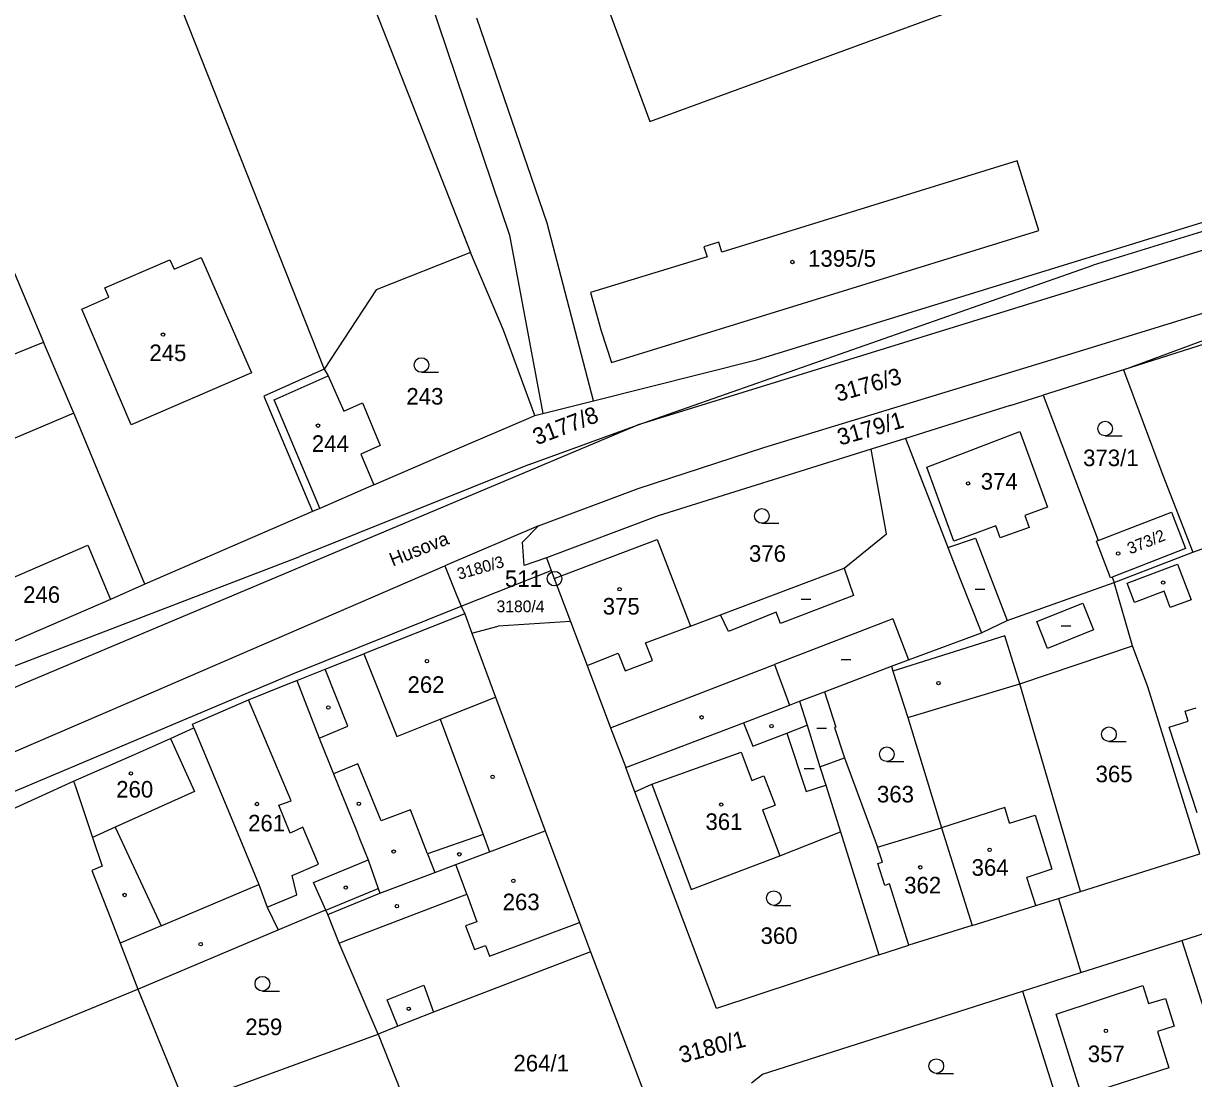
# Model space of a CAD drawing. Extents: x -736345 to -729997, y -1130177 to -1122501.
# Drawn here: x -733663.1 to -733543.1, y -1126442 to -1126333.8 of the extents above; entities that cross this region are included whole.
import ezdxf

# ---------------------------------------------------------------- set-up
doc = ezdxf.new("R2010")
doc.units = 0
for name, color, linetype in [('Vrstva 1', 7, 'Continuous'), ('Vrstva 15', 7, 'Continuous'), ('Vrstva 17', 7, 'Continuous'), ('Vrstva 18', 7, 'Continuous'), ('Vrstva 19', 7, 'Continuous'), ('Vrstva 25', 7, 'Continuous'), ('Vrstva 4', 7, 'Continuous')]:
    doc.layers.add(name, color=color, linetype=linetype)

msp = doc.modelspace()

# ---------------------------------------------------------------- linework, layer by layer
at = {"layer": 'Vrstva 1'}
for points in [[(-733650.98, -1126271.31), (-733617.23, -1126357.32)], [(-733667.48, -1126280.22), (-733632.24, -1126369.28)], [(-733624.24, -1126322.89), (-733613.23, -1126355.53)], [(-733598.85, -1126343.88), (-733551.41, -1126326.48)], [(-733604.03, -1126329.75), (-733598.85, -1126343.88)], [(-733609.38, -1126354.29), (-733616.58, -1126333.27)], [(-733587.9, -1126368.33), (-733479.31, -1126334.83)], [(-733496.98, -1126341.24), (-733553.39, -1126358.62)], [(-733561.18, -1126347.92), (-733591.46, -1126357.27)], [(-733558.98, -1126355.06), (-733561.18, -1126347.92)], [(-733550.28, -1126369.36), (-733498.39, -1126350.17)], [(-733667.57, -1126350.99), (-733660.99, -1126366.52)], [(-733604.61, -1126372.52), (-733609.38, -1126354.29)], [(-733613.23, -1126355.53), (-733609.82, -1126373.82)], [(-733602.78, -1126368.58), (-733558.98, -1126355.06)], [(-733591.77, -1126356.26), (-733593.3, -1126356.73)], [(-733593.3, -1126356.73), (-733592.98, -1126357.76)], [(-733591.46, -1126357.27), (-733591.77, -1126356.26)], [(-733654.72, -1126360.92), (-733648.04, -1126358.06)], [(-733648.04, -1126358.06), (-733647.61, -1126359.02)], [(-733647.61, -1126359.02), (-733644.82, -1126357.81)], [(-733644.82, -1126357.81), (-733639.67, -1126369.64)], [(-733617.23, -1126357.32), (-733626.89, -1126361.15)], [(-733613.83, -1126365.28), (-733617.23, -1126357.32)], [(-733592.98, -1126357.76), (-733604.93, -1126361.4)], [(-733542.21, -1126357.1), (-733600.14, -1126375.03)], [(-733555.25, -1126367.56), (-733523.53, -1126357.78)], [(-733600.14, -1126375.03), (-733553.39, -1126358.62)], [(-733654.3, -1126361.9), (-733654.72, -1126360.92)], [(-733626.89, -1126361.15), (-733632.24, -1126369.28)], [(-733604.93, -1126361.4), (-733603.82, -1126365.33)], [(-733657.07, -1126363.11), (-733654.3, -1126361.9)], [(-733652.01, -1126374.97), (-733657.07, -1126363.11)], [(-733610.64, -1126374.03), (-733613.83, -1126365.28)], [(-733603.82, -1126365.33), (-733602.78, -1126368.58)], [(-733671.48, -1126370.75), (-733660.99, -1126366.52)], [(-733657.89, -1126373.79), (-733660.99, -1126366.52)], [(-733540.41, -1126366.2), (-733550.28, -1126369.36)], [(-733587.14, -1126377.32), (-733555.25, -1126367.56)], [(-733604.61, -1126372.52), (-733587.9, -1126368.33)], [(-733639.67, -1126369.64), (-733652.01, -1126374.97)], [(-733632.24, -1126369.28), (-733638.41, -1126372.04)], [(-733632.24, -1126369.28), (-733631.81, -1126369.97)], [(-733631.81, -1126369.97), (-733630.22, -1126373.58)], [(-733550.28, -1126369.36), (-733558.53, -1126371.95)], [(-733550.28, -1126369.36), (-733546.26, -1126380.14)], [(-733638.41, -1126372.04), (-733633.43, -1126383.87)], [(-733609.82, -1126373.82), (-733604.61, -1126372.52)], [(-733561.89, -1126373), (-733558.53, -1126371.95)], [(-733558.53, -1126371.95), (-733552.87, -1126386.85)], [(-733630.22, -1126373.58), (-733628.29, -1126372.73)], [(-733628.29, -1126372.73), (-733626.49, -1126377.12)], [(-733561.89, -1126373), (-733572.64, -1126376.37)], [(-733657.89, -1126373.79), (-733669.36, -1126378.65)], [(-733657.76, -1126374.1), (-733657.89, -1126373.79)], [(-733650.6, -1126391.34), (-733657.76, -1126374.1)], [(-733618.83, -1126377.54), (-733611.25, -1126374.3)], [(-733611.25, -1126374.3), (-733610.64, -1126374.03)], [(-733610.64, -1126374.03), (-733609.82, -1126373.82)], [(-733662.88, -1126401.46), (-733600.14, -1126375.03)], [(-733611.22, -1126379.04), (-733600.14, -1126375.03)], [(-733626.49, -1126377.12), (-733628.46, -1126378)], [(-733600.04, -1126381.52), (-733587.14, -1126377.32)], [(-733572.64, -1126376.37), (-733576.14, -1126377.47)], [(-733572.64, -1126376.37), (-733568.45, -1126387.18)], [(-733628.46, -1126378), (-733627.12, -1126381.14)], [(-733627.12, -1126381.14), (-733618.83, -1126377.54)], [(-733576.14, -1126377.47), (-733598, -1126384.31)], [(-733574.57, -1126386.15), (-733576.14, -1126377.47)], [(-733611.22, -1126379.04), (-733634.72, -1126388.5)], [(-733546.26, -1126380.14), (-733543.18, -1126388.05)], [(-733627.12, -1126381.14), (-733632.66, -1126383.57)], [(-733610.27, -1126385.34), (-733600.04, -1126381.52)], [(-733633.43, -1126383.87), (-733650.6, -1126391.34)], [(-733632.66, -1126383.57), (-733633.43, -1126383.87)], [(-733598, -1126384.31), (-733609.45, -1126388.61)], [(-733552.87, -1126386.85), (-733545.37, -1126383.94)], [(-733545.37, -1126383.94), (-733543.92, -1126387.68)], [(-733610.27, -1126385.34), (-733619.87, -1126389.45)], [(-733611.9, -1126387.03), (-733610.27, -1126385.34)], [(-733608.64, -1126390.75), (-733598.1, -1126386.75)], [(-733598.1, -1126386.75), (-733594.68, -1126395.63)], [(-733578.91, -1126389.68), (-733574.57, -1126386.15)], [(-733552.87, -1126386.85), (-733553.05, -1126386.91)], [(-733551.63, -1126390.68), (-733553.05, -1126386.91)], [(-733543.18, -1126388.05), (-733537.72, -1126386.09)], [(-733611.71, -1126389.42), (-733611.9, -1126387.03)], [(-733568.45, -1126387.18), (-733568.3, -1126387.58)], [(-733568.3, -1126387.58), (-733567.02, -1126390.8)], [(-733543.92, -1126387.68), (-733551.44, -1126390.61)], [(-733551.23, -1126391.17), (-733543.18, -1126388.05)], [(-733665.42, -1126400.29), (-733634.72, -1126388.5)], [(-733609.45, -1126388.61), (-733611.71, -1126389.42)], [(-733609.45, -1126388.61), (-733608.95, -1126389.93)], [(-733649.73, -1126402.37), (-733619.87, -1126389.45)], [(-733619.87, -1126389.45), (-733618.62, -1126392.53)], [(-733618.17, -1126393.57), (-733608.95, -1126389.93)], [(-733608.95, -1126389.93), (-733608.64, -1126390.75)], [(-733591.61, -1126394.47), (-733578.91, -1126389.68)], [(-733650.6, -1126391.34), (-733654.13, -1126392.9)], [(-733608.64, -1126390.75), (-733606.98, -1126395.14)], [(-733567.02, -1126390.8), (-733564.84, -1126396.33)], [(-733562.2, -1126395.06), (-733551.23, -1126391.17)], [(-733551.44, -1126390.61), (-733551.63, -1126390.68)], [(-733551.44, -1126390.61), (-733551.23, -1126391.17)], [(-733549.36, -1126397.65), (-733551.23, -1126391.17)], [(-733654.13, -1126392.9), (-733666.32, -1126398.16)], [(-733618.62, -1126392.53), (-733618.17, -1126393.57)], [(-733635.62, -1126400.58), (-733618.17, -1126393.57)], [(-733618.17, -1126393.57), (-733617.82, -1126394.38)], [(-733617.82, -1126394.38), (-733628.15, -1126398.46)], [(-733617.82, -1126394.38), (-733617.09, -1126396.35)], [(-733606.98, -1126395.14), (-733614.4, -1126395.63)], [(-733606.98, -1126395.14), (-733605.28, -1126399.65)], [(-733594.68, -1126395.63), (-733591.61, -1126394.47)], [(-733564.84, -1126396.33), (-733562.2, -1126395.06)], [(-733617.09, -1126396.35), (-733614.4, -1126395.63)], [(-733617.09, -1126396.35), (-733614.65, -1126402.91)], [(-733572.33, -1126399.07), (-733564.84, -1126396.33)], [(-733560.91, -1126401.55), (-733549.36, -1126397.65)], [(-733547.8, -1126401.86), (-733549.36, -1126397.65)], [(-733632.11, -1126400.04), (-733628.15, -1126398.46)], [(-733635.01, -1126401.2), (-733632.11, -1126400.04)], [(-733605.28, -1126399.65), (-733602.86, -1126406.05)], [(-733580.94, -1126402.36), (-733574.08, -1126399.74)], [(-733574.08, -1126399.74), (-733572.33, -1126399.07)], [(-733574.08, -1126399.74), (-733573.92, -1126400.25)], [(-733689.39, -1126423.29), (-733635.62, -1126400.58)], [(-733636.09, -1126401.63), (-733635.01, -1126401.2)], [(-733635.01, -1126401.2), (-733632.73, -1126407.11)], [(-733573.92, -1126400.25), (-733572.41, -1126404.99)], [(-733755.68, -1126441.72), (-733662.88, -1126401.46)], [(-733660.04, -1126406.8), (-733649.73, -1126402.37)], [(-733639.97, -1126403.19), (-733636.09, -1126401.63)], [(-733583.5, -1126403.34), (-733580.94, -1126402.36)], [(-733580.94, -1126402.36), (-733579.76, -1126405.98)], [(-733554.71, -1126422.84), (-733560.91, -1126401.55)], [(-733542.48, -1126418.98), (-733547.8, -1126401.86)], [(-733645.41, -1126405.55), (-733639.97, -1126403.19)], [(-733614.65, -1126402.91), (-733609.56, -1126416.63)], [(-733584.54, -1126403.74), (-733583.5, -1126403.34)], [(-733583.5, -1126403.34), (-733582.73, -1126405.79)], [(-733589.23, -1126405.53), (-733584.54, -1126403.74)], [(-733647.97, -1126407.15), (-733645.58, -1126406.06)], [(-733645.73, -1126405.69), (-733645.41, -1126405.55)], [(-733645.58, -1126406.06), (-733645.73, -1126405.69)], [(-733645.58, -1126406.06), (-733641.7, -1126415.42)], [(-733602.86, -1126406.05), (-733601.31, -1126410.14)], [(-733601.31, -1126410.14), (-733589.23, -1126405.53)], [(-733582.73, -1126405.79), (-733581.4, -1126410.07)], [(-733579.76, -1126405.98), (-733579.9, -1126406.03)], [(-733579.9, -1126406.03), (-733578.89, -1126409.14)], [(-733572.41, -1126404.99), (-733568.96, -1126416.3)], [(-733694.19, -1126421.54), (-733660.04, -1126406.8)], [(-733651.67, -1126408.78), (-733647.97, -1126407.15)], [(-733632.73, -1126407.11), (-733631.28, -1126410.78)], [(-733657.91, -1126411.54), (-733651.67, -1126408.78)], [(-733578.89, -1126409.14), (-733575.49, -1126418.31)], [(-733631.28, -1126410.78), (-733628.92, -1126416.58)], [(-733600.38, -1126412.61), (-733601.31, -1126410.14)], [(-733581.4, -1126410.07), (-733580.79, -1126411.93)], [(-733661.5, -1126413.16), (-733657.91, -1126411.54)], [(-733657.91, -1126411.54), (-733657.71, -1126412.07)], [(-733657.71, -1126412.07), (-733655.98, -1126417.29)], [(-733600.38, -1126412.61), (-733598.63, -1126411.83)], [(-733598.63, -1126411.83), (-733594.6, -1126422.64)], [(-733580.79, -1126411.93), (-733579.3, -1126416.71)], [(-733670.75, -1126417.38), (-733661.5, -1126413.16)], [(-733592.01, -1126434.83), (-733600.38, -1126412.61)], [(-733641.7, -1126415.42), (-733638.92, -1126422.14)], [(-733628.92, -1126416.58), (-733628.59, -1126417.4)], [(-733615.28, -1126418.77), (-733609.56, -1126416.63)], [(-733609.56, -1126416.63), (-733606.06, -1126426.03)], [(-733585.51, -1126419.18), (-733579.3, -1126416.71)], [(-733579.3, -1126416.71), (-733575.36, -1126429.32)], [(-733575.49, -1126418.31), (-733568.96, -1126416.3)], [(-733568.96, -1126416.3), (-733565.8, -1126426.33)], [(-733655.98, -1126417.29), (-733654.99, -1126420.23)], [(-733628.59, -1126417.4), (-733627.7, -1126419.59)], [(-733618.73, -1126420.07), (-733615.28, -1126418.77)], [(-733594.6, -1126422.64), (-733585.51, -1126419.18)], [(-733554.71, -1126422.84), (-733542.48, -1126418.98)], [(-733654.99, -1126420.23), (-733656.04, -1126420.68)], [(-733627.7, -1126419.59), (-733626.69, -1126422.54)], [(-733620.89, -1126420.88), (-733618.73, -1126420.07)], [(-733656.04, -1126420.68), (-733655.21, -1126422.79)], [(-733626.52, -1126423), (-733620.89, -1126420.88)], [(-733655.21, -1126422.79), (-733654.17, -1126425.49)], [(-733638.92, -1126422.14), (-733638.05, -1126424.44)], [(-733632.04, -1126424.74), (-733626.69, -1126422.54)], [(-733626.69, -1126422.54), (-733626.52, -1126423)], [(-733556.96, -1126423.55), (-733554.71, -1126422.84)], [(-733559.28, -1126424.28), (-733556.96, -1126423.55)], [(-733556.96, -1126423.55), (-733554.65, -1126431.16)], [(-733544.3, -1126427.85), (-733532.02, -1126423.93)], [(-733638.05, -1126424.44), (-733636.95, -1126426.76)], [(-733636.95, -1126426.76), (-733632.22, -1126424.8)], [(-733632.22, -1126424.8), (-733632.04, -1126424.74)], [(-733631.85, -1126425.2), (-733632.04, -1126424.74)], [(-733630.69, -1126428.13), (-733631.85, -1126425.2)], [(-733565.8, -1126426.33), (-733559.28, -1126424.28)], [(-733654.17, -1126425.49), (-733653.15, -1126428.13)], [(-733606.06, -1126426.03), (-733604.94, -1126429.03)], [(-733565.8, -1126426.33), (-733572.28, -1126428.36)], [(-733651.31, -1126432.85), (-733636.95, -1126426.76)], [(-733653.15, -1126428.13), (-733651.31, -1126432.85)], [(-733626.7, -1126437.47), (-733630.69, -1126428.13)], [(-733575.36, -1126429.32), (-733572.28, -1126428.36)], [(-733554.65, -1126431.16), (-733544.3, -1126427.85)], [(-733544.3, -1126427.85), (-733538.62, -1126445.66)], [(-733604.94, -1126429.03), (-733621.01, -1126435.22)], [(-733604.94, -1126429.03), (-733600.41, -1126440.89)], [(-733575.36, -1126429.32), (-733592.01, -1126434.83)], [(-733560.64, -1126433.07), (-733554.65, -1126431.16)], [(-733664.05, -1126438.09), (-733651.31, -1126432.85)], [(-733651.31, -1126432.85), (-733646.47, -1126444.71)], [(-733587.29, -1126441.58), (-733560.64, -1126433.07)], [(-733560.64, -1126433.07), (-733556.57, -1126445.96)], [(-733621.2, -1126435.3), (-733624.66, -1126436.66)], [(-733621.01, -1126435.22), (-733621.2, -1126435.3)], [(-733624.66, -1126436.66), (-733626.7, -1126437.47)], [(-733646.47, -1126444.71), (-733626.7, -1126437.47)], [(-733626.7, -1126437.47), (-733621.39, -1126450.88)], [(-733600.41, -1126440.89), (-733595.83, -1126453.04)], [(-733588.42, -1126442.47), (-733587.29, -1126441.58)]]:
    msp.add_lwpolyline(points, dxfattribs=at)
at = {"layer": 'Vrstva 25'}
for points in [[(-733622.25, -1126369.6), (-733620.5, -1126369.6)], [(-733552.17, -1126376.12), (-733550.42, -1126376.12)], [(-733587.36, -1126385.08), (-733585.61, -1126385.08)], [(-733583.33, -1126392.85), (-733582.33, -1126392.85)], [(-733565.51, -1126391.84), (-733564.51, -1126391.84)], [(-733556.68, -1126395.61), (-733555.68, -1126395.61)], [(-733579.24, -1126399.04), (-733578.24, -1126399.04)], [(-733581.72, -1126406.08), (-733580.72, -1126406.08)], [(-733551.78, -1126407.46), (-733550.03, -1126407.46)], [(-733574.55, -1126409.51), (-733572.8, -1126409.51)], [(-733583.01, -1126410.22), (-733582.01, -1126410.22)], [(-733586.14, -1126424.27), (-733584.39, -1126424.27)], [(-733638.56, -1126433.05), (-733636.81, -1126433.05)], [(-733569.48, -1126441.5), (-733567.73, -1126441.5)]]:
    msp.add_lwpolyline(points, dxfattribs=at)
for centre, radius in [((-733584.23, -1126358.29), 0.175), ((-733648.74, -1126365.73), 0.175), ((-733622.25, -1126368.85), 0.75), ((-733632.86, -1126375.07), 0.175), ((-733552.17, -1126375.37), 0.75), ((-733566.22, -1126380.99), 0.175), ((-733587.36, -1126384.33), 0.75), ((-733550.84, -1126388.18), 0.175), ((-733608.61, -1126390.76), 0.75), ((-733608.61, -1126390.76), 0.75), ((-733608.61, -1126390.76), 0.032), ((-733608.61, -1126390.76), 0.032), ((-733601.95, -1126391.85), 0.175), ((-733546.22, -1126391.16), 0.175), ((-733621.69, -1126399.22), 0.175), ((-733569.25, -1126401.47), 0.175), ((-733631.8, -1126403.97), 0.175), ((-733593.54, -1126404.98), 0.175), ((-733586.37, -1126405.88), 0.175), ((-733551.78, -1126406.71), 0.75), ((-733574.55, -1126408.76), 0.75), ((-733652.03, -1126410.73), 0.175), ((-733614.96, -1126411.08), 0.175), ((-733639.12, -1126413.87), 0.175), ((-733628.67, -1126413.84), 0.175), ((-733591.52, -1126413.93), 0.175), ((-733625.1, -1126418.75), 0.175), ((-733618.37, -1126419.03), 0.175), ((-733564.02, -1126418.57), 0.175), ((-733571.12, -1126420.36), 0.175), ((-733612.83, -1126421.75), 0.175), ((-733630.01, -1126422.44), 0.175), ((-733586.14, -1126423.52), 0.75), ((-733652.68, -1126423.2), 0.175), ((-733624.77, -1126424.35), 0.175), ((-733644.88, -1126428.24), 0.175), ((-733638.56, -1126432.3), 0.75), ((-733623.55, -1126434.87), 0.175), ((-733552.09, -1126437.13), 0.175), ((-733569.48, -1126440.75), 0.75)]:
    msp.add_circle(centre, radius, dxfattribs=at)
at = {"layer": 'Vrstva 4'}
for points in [[(-733637.36, -1126372.42), (-733631.81, -1126369.97)], [(-733632.78, -1126383.29), (-733637.36, -1126372.42)], [(-733570.44, -1126379.31), (-733560.93, -1126375.66)], [(-733560.93, -1126375.66), (-733558.08, -1126383.42)], [(-733567.67, -1126386.9), (-733570.44, -1126379.31)], [(-733632.66, -1126383.57), (-733632.78, -1126383.29)], [(-733558.08, -1126383.42), (-733560.41, -1126384.27)], [(-733560.41, -1126384.27), (-733559.97, -1126385.51)], [(-733563.38, -1126385.34), (-733565.5, -1126386.12)], [(-733562.93, -1126386.59), (-733563.38, -1126385.34)], [(-733559.97, -1126385.51), (-733562.93, -1126386.59)], [(-733568.3, -1126387.58), (-733565.45, -1126386.62)], [(-733565.5, -1126386.12), (-733567.67, -1126386.9)], [(-733565.45, -1126386.62), (-733562.2, -1126395.06)], [(-733664.42, -1126390.77), (-733656.45, -1126387.32)], [(-733656.45, -1126387.32), (-733654.13, -1126392.9)], [(-733549.91, -1126391.23), (-733544.74, -1126389.26)], [(-733544.74, -1126389.26), (-733543.37, -1126392.94)], [(-733578.91, -1126389.68), (-733577.95, -1126392.48)], [(-733549.17, -1126393.19), (-733549.91, -1126391.23)], [(-733577.95, -1126392.48), (-733585.44, -1126395.35)], [(-733546.12, -1126392.05), (-733549.17, -1126393.19)], [(-733545.49, -1126393.73), (-733546.12, -1126392.05)], [(-733559.18, -1126395.16), (-733554.45, -1126393.27)], [(-733554.45, -1126393.27), (-733553.35, -1126396.02)], [(-733543.37, -1126392.94), (-733545.49, -1126393.73)], [(-733590.79, -1126396.18), (-733591.61, -1126394.47)], [(-733585.9, -1126394.21), (-733590.79, -1126396.18)], [(-733573.94, -1126394.88), (-733586.07, -1126399.57)], [(-733585.44, -1126395.35), (-733585.9, -1126394.21)], [(-733573.94, -1126394.88), (-733572.33, -1126399.07)], [(-733558.08, -1126397.91), (-733559.18, -1126395.16)], [(-733599.27, -1126397.35), (-733594.68, -1126395.63)], [(-733553.35, -1126396.02), (-733558.08, -1126397.91)], [(-733598.57, -1126399.14), (-733599.27, -1126397.35)], [(-733562.45, -1126396.64), (-733573.92, -1126400.25)], [(-733560.91, -1126401.55), (-733562.45, -1126396.64)], [(-733628.15, -1126398.46), (-733624.77, -1126406.96)], [(-733605.28, -1126399.65), (-733602.08, -1126398.41)], [(-733602.08, -1126398.41), (-733601.38, -1126400.21)], [(-733629.79, -1126405.88), (-733632.11, -1126400.04)], [(-733602.86, -1126406.05), (-733586.07, -1126399.57)], [(-733601.38, -1126400.21), (-733598.57, -1126399.14)], [(-733586.07, -1126399.57), (-733584.54, -1126403.74)], [(-733572.41, -1126404.99), (-733560.91, -1126401.55)], [(-733635.59, -1126413.55), (-733639.97, -1126403.19)], [(-733620.33, -1126405.16), (-733614.65, -1126402.91)], [(-733543.97, -1126404.34), (-733542.85, -1126403.99)], [(-733543.65, -1126405.39), (-733543.97, -1126404.34)], [(-733632.73, -1126407.11), (-733629.79, -1126405.88)], [(-733624.77, -1126406.96), (-733620.33, -1126405.16)], [(-733620.33, -1126405.16), (-733617.71, -1126412.23)], [(-733589.23, -1126405.53), (-733588.28, -1126407.93)], [(-733584.8, -1126406.59), (-733582.73, -1126405.79)], [(-733545.62, -1126405.99), (-733543.65, -1126405.39)], [(-733542.73, -1126414.78), (-733545.62, -1126405.99)], [(-733647.97, -1126407.15), (-733645.52, -1126412.58)], [(-733588.28, -1126407.93), (-733584.8, -1126406.59)], [(-733584.8, -1126406.59), (-733582.83, -1126412.59)], [(-733598.63, -1126411.83), (-733589.49, -1126408.56)], [(-733589.49, -1126408.56), (-733588.39, -1126411.45)], [(-733581.4, -1126410.07), (-733578.89, -1126409.14)], [(-733628.79, -1126409.76), (-733631.28, -1126410.78)], [(-733626.37, -1126415.61), (-733628.79, -1126409.76)], [(-733588.39, -1126411.45), (-733587.14, -1126410.98)], [(-733587.14, -1126410.98), (-733586, -1126413.98)], [(-733582.83, -1126412.59), (-733580.79, -1126411.93)], [(-733645.52, -1126412.58), (-733653.66, -1126416.25)], [(-733617.71, -1126412.23), (-733615.94, -1126416.99)], [(-733636.86, -1126414), (-733635.59, -1126413.55)], [(-733635.7, -1126416.86), (-733636.86, -1126414)], [(-733623.36, -1126414.45), (-733626.37, -1126415.61)], [(-733621.62, -1126418.98), (-733623.36, -1126414.45)], [(-733587.29, -1126414.46), (-733586, -1126413.98)], [(-733587.29, -1126414.46), (-733585.51, -1126419.18)], [(-733562.46, -1126414.24), (-733568.96, -1126416.3)], [(-733561.96, -1126415.84), (-733562.46, -1126414.24)], [(-733561.96, -1126415.84), (-733559.35, -1126415.01)], [(-733559.35, -1126415.01), (-733557.63, -1126420.56)], [(-733653.66, -1126416.25), (-733655.98, -1126417.29)], [(-733653.66, -1126416.25), (-733648.92, -1126426.35)], [(-733634.42, -1126416.24), (-733635.7, -1126416.86)], [(-733632.8, -1126420.05), (-733634.42, -1126416.24)], [(-733615.94, -1126416.99), (-733621.62, -1126418.98)], [(-733615.94, -1126416.99), (-733615.28, -1126418.77)], [(-733621.62, -1126418.98), (-733620.89, -1126420.88)], [(-733575.01, -1126419.82), (-733575.49, -1126418.31)], [(-733635.52, -1126421.21), (-733632.8, -1126420.05)], [(-733633.32, -1126421.93), (-733628.61, -1126419.97)], [(-733628.61, -1126419.97), (-733627.7, -1126419.59)], [(-733617.61, -1126423.13), (-733618.73, -1126420.07)], [(-733575.48, -1126419.97), (-733575.01, -1126419.82)], [(-733574.76, -1126422.23), (-733575.48, -1126419.97)], [(-733635.03, -1126423.19), (-733635.52, -1126421.21)], [(-733557.63, -1126420.56), (-733560.21, -1126421.4)], [(-733559.28, -1126424.28), (-733560.21, -1126421.4)], [(-733648.92, -1126426.35), (-733638.92, -1126422.14)], [(-733632.04, -1126424.74), (-733633.32, -1126421.93)], [(-733574.28, -1126422.07), (-733574.76, -1126422.23)], [(-733572.28, -1126428.36), (-733574.28, -1126422.07)], [(-733638.05, -1126424.44), (-733635.03, -1126423.19)], [(-733631.85, -1126425.2), (-733626.52, -1126423)], [(-733630.12, -1126427.91), (-733617.61, -1126423.13)], [(-733617.61, -1126423.13), (-733616.57, -1126425.95)], [(-733648.92, -1126426.35), (-733653.15, -1126428.13)], [(-733616.57, -1126425.95), (-733617.72, -1126426.36)], [(-733617.72, -1126426.36), (-733616.81, -1126428.79)], [(-733615.28, -1126429.48), (-733606.06, -1126426.03)], [(-733630.69, -1126428.13), (-733630.12, -1126427.91)], [(-733616.81, -1126428.79), (-733615.68, -1126428.39)], [(-733615.68, -1126428.39), (-733615.28, -1126429.48)], [(-733625.77, -1126433.94), (-733622.01, -1126432.46)], [(-733622.01, -1126432.46), (-733621.01, -1126435.22)], [(-733557.19, -1126435.43), (-733548.3, -1126432.47)], [(-733548.3, -1126432.47), (-733547.73, -1126434.34)], [(-733624.66, -1126436.66), (-733625.77, -1126433.94)], [(-733547.73, -1126434.34), (-733546, -1126433.81)], [(-733546, -1126433.81), (-733545.09, -1126436.66)], [(-733554.57, -1126443.81), (-733557.19, -1126435.43)], [(-733545.09, -1126436.66), (-733546.82, -1126437.2)], [(-733546.82, -1126437.2), (-733545.64, -1126440.93)], [(-733545.64, -1126440.93), (-733554.57, -1126443.81)]]:
    msp.add_lwpolyline(points, dxfattribs=at)

# ---------------------------------------------------------------- texts
at = {"layer": 'Vrstva 15'}
msp.add_text('Husova', height=1.4, rotation=21.80017, dxfattribs=at).set_placement((-733625.199, -1126389.531))
at = {"layer": 'Vrstva 17'}
msp.add_text('511', height=1.7, dxfattribs=at).set_placement((-733613.691, -1126391.61))
at = {"layer": 'Vrstva 18'}
for s, height, rotation, p in [('3176/3', 1.7, 15.90013, (-733579.593, -1126372.643)), ('3177/8', 1.7, 20.80017, (-733610.445, -1126377.093)), ('3179/1', 1.7, 15.90013, (-733579.353, -1126377.123)), ('3180/3', 1.2, 15.90013, (-733618.403, -1126390.883)), ('3180/1', 1.7, 14.60012, (-733595.607, -1126440.467))]:
    msp.add_text(s, height=height, rotation=rotation, dxfattribs=at).set_placement(p)
for s, height, p in [('243', 1.7, (-733623.8, -1126372.91)), ('373/1', 1.7, (-733554.43, -1126379.22)), ('376', 1.7, (-733588.68, -1126389.03)), ('3180/4', 1.2, (-733614.55, -1126394.2)), ('365', 1.7, (-733553.15, -1126411.64)), ('363', 1.7, (-733575.56, -1126413.71)), ('360', 1.7, (-733587.49, -1126428.22)), ('259', 1.7, (-733640.31, -1126437.57)), ('264/1', 1.7, (-733612.82, -1126441.29))]:
    msp.add_text(s, height=height, dxfattribs=at).set_placement(p)
at = {"layer": 'Vrstva 19'}
for s, p in [('1395/5', (-733582.62, -1126358.77)), ('245', (-733650.14, -1126368.45)), ('244', (-733633.49, -1126377.76)), ('374', (-733564.92, -1126381.63)), ('246', (-733663.08, -1126393.24)), ('375', (-733603.67, -1126394.44)), ('262', (-733623.68, -1126402.47)), ('260', (-733653.54, -1126413.21)), ('261', (-733640.02, -1126416.68)), ('361', (-733593.14, -1126416.53)), ('364', (-733565.86, -1126421.23)), ('362', (-733572.77, -1126423.04)), ('263', (-733613.93, -1126424.76)), ('357', (-733553.95, -1126440.34))]:
    msp.add_text(s, height=1.7, dxfattribs=at).set_placement(p)
msp.add_text('373/2', height=1.2, rotation=22.00018, dxfattribs=at).set_placement((-733549.61, -1126388.28))

doc.saveas('drawing.dxf')
